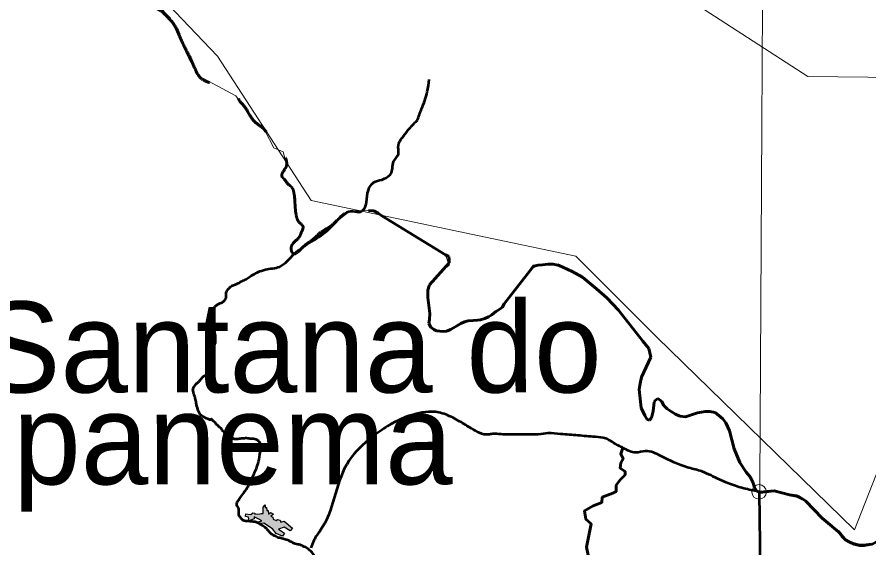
# Model space of a CAD drawing. Extents: x 553962 to 842807, y 8883888 to 9032388.
# Drawn here: x 809243 to 813925, y 9016977 to 9019896 of the extents above; entities that cross this region are included whole.
import ezdxf

# ---------------------------------------------------------------- set-up
doc = ezdxf.new("R2010")
doc.units = 0
doc.header["$LTSCALE"] = 160
doc.header["$PDMODE"] = 32
doc.header["$PDSIZE"] = 80
doc.linetypes.add('LONG_DASH_SHORT_DASH', pattern=[9.9, 6, -1.2, 1.5, -1.2])
doc.layers.add('60', color=7, linetype='Continuous', lineweight=13)

msp = doc.modelspace()

# ---------------------------------------------------------------- hatches: boundary and pattern name
at = {"layer": '60'}
msp.add_hatch(color=256, dxfattribs=at).paths.add_polyline_path([(810585.1, 9017166.2), (810595.5, 9017165.8), (810596.5, 9017201.5), (810607, 9017213.2), (810606.5, 9017200), (810613.7, 9017199.9), (810615.3, 9017183.1), (810623.2, 9017183.1), (810625.1, 9017163.4), (810637, 9017172.2), (810653, 9017162.5), (810639, 9017151.9), (810649.3, 9017145.7), (810650.3, 9017135.7), (810666.6, 9017127.7), (810674.5, 9017133), (810690.2, 9017129.3), (810692.3, 9017119.6), (810710.9, 9017124.1), (810756.3, 9017086.6), (810744, 9017071.3), (810712.1, 9017091.9), (810680.9, 9017081.1), (810712.5, 9017057.6), (810702.3, 9017041.7), (810667.5, 9017057.3), (810648, 9017082.8), (810599.3, 9017114), (810575.7, 9017110.2), (810573.7, 9017122.8), (810588, 9017125.9), (810572.7, 9017136), (810547.1, 9017148), (810546.7, 9017136.9), (810519.1, 9017126.8), (810515.3, 9017145.8), (810499.6, 9017149.1), (810500.8, 9017164.8), (810527.6, 9017161.7), (810538.3, 9017169.2), (810549.8, 9017169.1), (810550.4, 9017162.6), (810576.9, 9017164.9)])

# ---------------------------------------------------------------- linework, layer by layer
at = {"layer": '60', "lineweight": 53}
msp.add_line((812573.3, 9017527.5), (812573.1, 9017527.6), dxfattribs=at)
at = {"layer": '60'}
msp.add_line((812573.1, 9017527.6), (812573.3, 9017527.5), dxfattribs=at)
for points in [[(813360.1, 9023569.2), (813315.9, 9015692.6), (813281.3, 9009840.4)], [(819905.2, 9020365.7), (817706.2, 9019523.1), (813588.8, 9019569.9), (808956.8, 9022565.9)], [(809649.7, 9020412.6), (810344.7, 9019680.4), (810859.7, 9018886.5), (812314.9, 9018581.7), (812760.3, 9018136), (813846, 9017077.5), (814277.6, 9018177.8), (815942.8, 9018414.8), (816889.4, 9018136.3), (817752.4, 9017537.4), (818486.4, 9017857.5), (819269.7, 9018790.9), (819631.6, 9018916.2), (820439, 9018637.7), (821335.6, 9020348.8)], [(811548.7, 9018171.5), (811511.8, 9018201), (811512.4, 9018265.5), (811500.9, 9018374.2), (811510.2, 9018424.5), (811551, 9018476), (811617.8, 9018531.7), (811598.2, 9018588.1), (811227.2, 9018817.5), (811167.1, 9018833), (811073.9, 9018831.1), (810782.8, 9018601.3), (810768, 9018591.8), (810752.4, 9018601.9), (810748.5, 9018625.3), (810765.2, 9018658.9), (810798.2, 9018689.7), (810815, 9018747.3), (810791.5, 9018767.4), (810777.5, 9018802.1), (810761.3, 9018945.6), (810694.7, 9019026.1), (810725.8, 9019078.4), (810705.9, 9019155.6), (810655.1, 9019177.5), (810604.9, 9019272.7), (810521.6, 9019355.6), (810446.3, 9019462.7), (810243.6, 9019570.2), (810187.7, 9019667.4), (810137.6, 9019773.2), (810087.5, 9019890.1), (810015.2, 9019962.5)], [(813308.8, 9017288.7), (813272.4, 9017368.5), (813249.6, 9017393.5), (813214.7, 9017446.8), (813185.3, 9017521.2), (813157.9, 9017620.4), (813121.3, 9017687), (813079.2, 9017721.8), (813024.5, 9017727.6), (812912.2, 9017699.2), (812861.7, 9017713.1), (812807.2, 9017750.7), (812784.5, 9017784.5), (812765.2, 9017798.8), (812751, 9017788.3), (812739.9, 9017728.3), (812720, 9017679), (812705.9, 9017682.6), (812672.8, 9017746.5), (812663.1, 9017847.3), (812673, 9017905.2), (812726.5, 9018025.3), (812714.6, 9018073.1), (812516.9, 9018318.7), (812351.7, 9018467.9), (812216.7, 9018539.9), (812079.6, 9018531.7), (811908.6, 9018299.2), (811814.4, 9018238.1), (811768, 9018231), (811712.6, 9018222.2), (811605.2, 9018169.2), (811548.7, 9018171.5)]]:
    msp.add_lwpolyline(points, dxfattribs=at)
at = {"layer": '60', "linetype": 'LONG_DASH_SHORT_DASH', "lineweight": 60}
for points in [[(811175.4, 9018833), (811204.3, 9018830), (811227.2, 9018817.5), (811248.3, 9018803.2), (811598.2, 9018588.1), (811615.8, 9018579.1), (811617.5, 9018565), (811617.3, 9018543.8), (811510.2, 9018424.5), (811508.4, 9018417.5), (811501.1, 9018394.6), (811500.8, 9018353.9), (811512.4, 9018265.5), (811510.3, 9018233.7), (811506.6, 9018212.5), (811517, 9018189.4), (811534.6, 9018178.7), (811548.7, 9018171.5), (811585.8, 9018167.6), (811605.2, 9018169.2), (811624.8, 9018177.9), (811642.5, 9018186.6), (811663.8, 9018200.5), (811681.6, 9018211), (811702.9, 9018219.6), (811722.4, 9018224.8), (811750.7, 9018228.1), (811773.7, 9018229.6), (811789.6, 9018231.3), (811814.4, 9018238.1), (811834, 9018248.6), (811853.5, 9018259), (811874.9, 9018276.5), (811887.3, 9018285.2), (811908.6, 9018299.2), (811921.2, 9018318.5), (812076.7, 9018518.6), (812090.9, 9018527.3), (812106.9, 9018532.5), (812131.6, 9018534), (812159.9, 9018537.3), (812190, 9018537.1), (812221.8, 9018529.7), (812294, 9018497.3), (812350.2, 9018465), (812427.5, 9018402.5), (812485.4, 9018352.5), (812548.4, 9018284.8), (812683.1, 9018114), (812714.6, 9018073.1), (812726.5, 9018025.3), (812674.3, 9017916.2), (812666.9, 9017880.9), (812663.1, 9017847.3), (812672.8, 9017746.5), (812693.7, 9017705.7), (812705.9, 9017682.6), (812720, 9017679), (812730.7, 9017693), (812739.9, 9017728.3), (812745.6, 9017777.7), (812751, 9017788.3), (812765.2, 9017798.8), (812784.5, 9017784.5), (812798.5, 9017759.6)], [(812798.5, 9017759.6), (812816, 9017741.8), (812838.8, 9017727.4), (812861.7, 9017713.1), (812886.4, 9017702.3), (812916.4, 9017698.5), (812983.7, 9017719.1), (813005, 9017724.2), (813024.5, 9017727.6), (813051, 9017727.4), (813079.2, 9017721.8), (813121.3, 9017687), (813137.7, 9017664.8), (813157.9, 9017620.4), (813185.3, 9017521.2), (813214.7, 9017446.8), (813249.6, 9017393.5), (813272.4, 9017368.5), (813286.3, 9017338.4), (813296.6, 9017310), (813308.8, 9017288.7), (813325.6, 9017283.4)], [(813325.6, 9017283.4), (813403.9, 9017291.4), (813488.5, 9017269.6), (813527.8, 9017262.7), (813541.7, 9017257.6), (813560.3, 9017247.8), (813577.6, 9017235.1), (813668.1, 9017140.9), (813722.3, 9017094.8), (813757.5, 9017067.1), (813776.6, 9017046.2), (813778.4, 9017041.7), (813795.7, 9017021.7), (813815.7, 9017010.8), (813843.8, 9016999), (813873.8, 9016991.7), (813898.4, 9016991.6), (813938.6, 9016997.7)]]:
    msp.add_lwpolyline(points, dxfattribs=at)
at = {"layer": '60', "lineweight": 53}
for points in [[(812385.8, 9016920.7), (812372.7, 9016981), (812398.9, 9017109.5), (812370.1, 9017135.7), (812362.2, 9017180.3), (812383.2, 9017193.4), (812409.4, 9017209.1), (812456.5, 9017227.5), (812459.2, 9017256.3), (812516.8, 9017277.3), (812535.2, 9017287.8), (812535.2, 9017321.9), (812558.8, 9017350.7), (812585, 9017379.6), (812585, 9017397.9), (812558.8, 9017416.3), (812561.4, 9017445.1), (812574.5, 9017466.1), (812561.4, 9017494.9), (812573.1, 9017527.6)], [(812573.1, 9017527.6), (812561.4, 9017494.9), (812574.5, 9017466.1), (812561.4, 9017445.1), (812558.8, 9017416.3), (812585, 9017397.9), (812585, 9017379.6), (812558.8, 9017350.7), (812535.2, 9017321.9), (812535.2, 9017287.8), (812516.8, 9017277.3), (812459.2, 9017256.3), (812456.5, 9017227.5), (812409.4, 9017209.1), (812383.2, 9017193.4), (812362.2, 9017180.3), (812370.1, 9017135.7), (812398.9, 9017109.5), (812372.7, 9016981), (812385.8, 9016920.7)], [(813776.6, 9017043.6), (813757.5, 9017064.5), (813722.3, 9017092.2), (813668.1, 9017138.3), (813577.6, 9017232.5), (813560.3, 9017245.2), (813541.7, 9017255), (813527.8, 9017260.1), (813488.5, 9017267), (813403.9, 9017288.8), (813325.6, 9017280.8), (813321.4, 9017282.5), (813333.1, 9016435.2), (813211.6, 9016399.1), (813207.6, 9016398.4), (813154.4, 9016394)], [(814087, 9017132.2), (814058.2, 9017085.7), (813968.8, 9017012.2), (813938.6, 9016995.1), (813898.4, 9016989), (813873.8, 9016989.1), (813843.8, 9016996.4), (813815.7, 9017008.2), (813795.7, 9017019.1), (813778.4, 9017039), (813776.6, 9017043.6)]]:
    msp.add_lwpolyline(points, dxfattribs=at)
at = {"layer": '60', "lineweight": 25}
msp.add_lwpolyline([(810585.1, 9017166.2), (810595.5, 9017165.8), (810596.5, 9017201.5), (810607, 9017213.2), (810606.5, 9017200), (810613.7, 9017199.9), (810615.3, 9017183.1), (810623.2, 9017183.1), (810625.1, 9017163.4), (810637, 9017172.2), (810653, 9017162.5), (810639, 9017151.9), (810649.3, 9017145.7), (810650.3, 9017135.7), (810666.6, 9017127.7), (810674.5, 9017133), (810690.2, 9017129.3), (810692.3, 9017119.6), (810710.9, 9017124.1), (810756.3, 9017086.6), (810744, 9017071.3), (810712.1, 9017091.9), (810680.9, 9017081.1), (810712.5, 9017057.6), (810702.3, 9017041.7), (810667.5, 9017057.3), (810648, 9017082.8), (810599.3, 9017114), (810575.7, 9017110.2), (810573.7, 9017122.8), (810588, 9017125.9), (810572.7, 9017136), (810547.1, 9017148), (810546.7, 9017136.9), (810519.1, 9017126.8), (810515.3, 9017145.8), (810499.6, 9017149.1), (810500.8, 9017164.8), (810527.6, 9017161.7), (810538.3, 9017169.2), (810549.8, 9017169.1), (810550.4, 9017162.6), (810576.9, 9017164.9)], close=True, dxfattribs=at)
at = {"layer": '60', "linetype": 'LONG_DASH_SHORT_DASH', "lineweight": 60}
msp.add_spline([(809719.6, 9020247.1), (809799.5, 9020215.8), (809865.5, 9020181.1), (809893.3, 9020149.8), (809910.7, 9020118.5), (809924.6, 9020069.9), (809938.5, 9020038.6), (809966.3, 9019996.9), (809994.1, 9019955.2), (810032.3, 9019930.9), (810067, 9019899.6), (810101.8, 9019861.4), (810150.4, 9019760.7), (810192.1, 9019677.3), (810223.4, 9019607.8), (810258.1, 9019555.7), (810303.3, 9019534.8), (810341.5, 9019520.9), (810386.7, 9019486.2), (810418, 9019465.3), (810442.3, 9019468.8), (810463.1, 9019441), (810490.9, 9019406.3), (810550, 9019319.4), (810595.1, 9019284.7), (810626.4, 9019239.5), (810647.3, 9019190.9), (810675.6, 9019162.8), (810710, 9019150.9), (810714.2, 9019137), (810720, 9019119.8), (810721.9, 9019071.2), (810716.8, 9019062.3), (810699.5, 9019018.2), (810709.8, 9019006.7), (810736.7, 9018973.8), (810750.5, 9018962.8), (810765.4, 9018926.8), (810772.3, 9018846.9), (810779.3, 9018798.2), (810793, 9018767.9), (810814, 9018746.5), (810803, 9018704.5), (810796.3, 9018688.7), (810772, 9018663.9), (810749.6, 9018623.3), (810761, 9018594.7), (810807.3, 9018624.3), (810884.1, 9018686.3), (810899.4, 9018701.6), (810960, 9018741.2), (811033, 9018807.1), (811072.1, 9018830.9), (811133.7, 9018833), (811175.4, 9018833)], degree=3, dxfattribs=at)
at = {"layer": '60', "lineweight": 53}
for points in [[(811443.2, 9019328.2), (811466.7, 9019390.9), (811498.1, 9019485), (811508.5, 9019552.9)], [(810333.4, 9018115.2), (810334, 9018133.8), (810332.5, 9018152.3), (810326.4, 9018175.6), (810322.9, 9018193.8), (810320.9, 9018204.1), (810322.4, 9018216.8), (810320.6, 9018234.8), (810316.6, 9018243.5), (810318.9, 9018250.5), (810318.9, 9018259.2), (810321.5, 9018265.9), (810320.3, 9018276.1), (810316, 9018278.1), (810315.4, 9018283), (810319.5, 9018290), (810327.6, 9018300.7), (810341.5, 9018312.6), (810355.2, 9018320.8), (810374.6, 9018329.8), (810386.5, 9018341.7), (810391.7, 9018352.7), (810393.4, 9018381), (810395.8, 9018388.8), (810404.2, 9018400.4), (810414.1, 9018411.2), (810423.3, 9018418.1), (810443.3, 9018426), (810459, 9018432.1), (810479, 9018444.2), (810502.5, 9018455), (810524.6, 9018470.1), (810554.2, 9018486.9), (810586.7, 9018501.4), (810608.2, 9018507.8), (810685.9, 9018523.5), (810766.9, 9018594), (810863.5, 9018662), (810960.1, 9018732.5), (811035.8, 9018808.3), (811077.6, 9018829.2), (811122, 9018824), (811148.1, 9018837), (811163.8, 9018878.8), (811174.2, 9018944.1), (811203, 9018985.9), (811247.4, 9019001.6), (811278.7, 9019017.3), (811297, 9019033), (811312.7, 9019100.9), (811338.8, 9019142.7), (811338.8, 9019192.3), (811359.7, 9019231.5), (811393.6, 9019275.9), (811443.2, 9019328.2)], [(810504.6, 9017579.7), (810483.4, 9017579.1), (810457, 9017575.7), (810437.6, 9017576), (810423.6, 9017581.8), (810405.6, 9017589), (810396.9, 9017595.4), (810391.1, 9017600.3), (810383.9, 9017610.2), (810374.6, 9017618.9), (810367.6, 9017631.1), (810357.5, 9017639.8), (810353.4, 9017642.1), (810349.1, 9017649.5), (810345.9, 9017652.3), (810340.6, 9017654.4), (810335.4, 9017662.5), (810331.7, 9017667.5), (810322.7, 9017673.3), (810318.6, 9017677.6), (810313.7, 9017682.8), (810310.5, 9017684.9), (810307, 9017681.4), (810302.1, 9017682), (810289.6, 9017687.2), (810281.2, 9017690.7), (810262.3, 9017701.4), (810253, 9017707.8), (810244.6, 9017720.9), (810237.6, 9017737.7), (810228.1, 9017774.9), (810223.1, 9017799.8), (810215.3, 9017825.4), (810210.4, 9017843.5), (810210.4, 9017851.9), (810215.6, 9017862.9), (810226.6, 9017877.1), (810240.2, 9017889.3), (810250.7, 9017900.6), (810264.6, 9017916.9), (810281.2, 9017927.6), (810293.9, 9017936.6), (810299.2, 9017943), (810302.3, 9017958.1), (810302.3, 9017970.9), (810300.9, 9017979.3), (810299.2, 9018004.9), (810296.2, 9018024.9), (810299.7, 9018045.2), (810300.9, 9018062.3), (810307.6, 9018074.5), (810317.1, 9018084.7), (810327.9, 9018093.1), (810333.1, 9018102.4), (810333.4, 9018115.2)], [(812108, 9017601.4), (811999.8, 9017600.6), (811903, 9017602.3), (811857.2, 9017603.7), (811832.9, 9017600), (811740.2, 9017633.5), (811675.4, 9017673.1), (811599.2, 9017710.3), (811522.9, 9017725.9), (811452.8, 9017717.3), (811330.3, 9017674.6), (811297.1, 9017656.9), (811260, 9017634.2), (811175.6, 9017572.2), (811055.1, 9017436.6), (810909.2, 9017072.2), (810892.5, 9017049.4), (810857.3, 9016976.9)], [(812325.8, 9017595.4), (812231.6, 9017603.5), (812160.3, 9017607.6), (812108, 9017601.4)], [(812573.1, 9017527.6), (812547, 9017539.8), (812478.5, 9017578.3), (812422.5, 9017587.4), (812325.8, 9017595.4)], [(810876.8, 9016934), (810869.2, 9016946.7), (810852.6, 9016963.2), (810827.8, 9016980.8), (810813.8, 9016986.5), (810802.5, 9016992.6), (810796.4, 9016994.2), (810786.8, 9016996.3), (810772.5, 9016999.2), (810753.6, 9017008.3), (810736.2, 9017017.2), (810717.3, 9017023.9), (810692.8, 9017030.9), (810680.8, 9017033.1), (810658.7, 9017043.9), (810650.4, 9017048.1), (810641.5, 9017053.3), (810636.3, 9017058), (810628.9, 9017066.3), (810623.7, 9017072.4), (810614.1, 9017083.5), (810609.6, 9017087.2), (810600, 9017095.2), (810589.8, 9017101.3), (810573.7, 9017111.5), (810557.4, 9017118.7), (810546.4, 9017120.8), (810523.6, 9017122.6), (810506, 9017124.3), (810493.4, 9017125.6), (810487.1, 9017128.2), (810480.1, 9017133.5), (810470.1, 9017145.6), (810464.5, 9017153.6), (810462.2, 9017162.9), (810462.5, 9017176.2), (810461.9, 9017191.1), (810456.4, 9017203.2), (810451.8, 9017211.7), (810451.2, 9017222.4), (810455, 9017231.7), (810461.9, 9017241.5), (810468.6, 9017250.2), (810489.5, 9017279.6), (810508.1, 9017307.7), (810517.9, 9017323.4), (810535.9, 9017362.3), (810561.5, 9017421.2), (810573.6, 9017463.6), (810582.9, 9017523.7), (810584.4, 9017543.4), (810572.2, 9017563.8), (810557.1, 9017573.3), (810529.8, 9017577.1), (810504.6, 9017579.7)], [(813308.8, 9017288.7), (813227, 9017306.9), (813091.1, 9017359.6), (812997.1, 9017400.7), (812927.1, 9017420), (812783.6, 9017481.6), (812695.9, 9017508.7), (812644.9, 9017501.3), (812573.3, 9017527.5)]]:
    msp.add_spline(points, degree=3, dxfattribs=at)
at = {"layer": '60'}
for points in [[(810857.3, 9016976.9), (810892.5, 9017049.4), (810909.2, 9017072.2), (811055.1, 9017436.6), (811175.6, 9017572.2), (811260, 9017634.2), (811297.1, 9017656.9), (811330.3, 9017674.6), (811452.8, 9017717.3), (811522.9, 9017725.9), (811599.2, 9017710.3), (811675.4, 9017673.1), (811740.2, 9017633.5), (811832.9, 9017600), (811857.2, 9017603.7), (811903, 9017602.3), (811999.8, 9017600.6), (812108, 9017601.4)], [(812108, 9017601.4), (812160.3, 9017607.6), (812231.6, 9017603.5), (812325.8, 9017595.4)], [(812325.8, 9017595.4), (812422.5, 9017587.4), (812478.5, 9017578.3), (812547, 9017539.8), (812573.1, 9017527.6)], [(812573.3, 9017527.5), (812644.9, 9017501.3), (812695.9, 9017508.7), (812783.6, 9017481.6), (812927.1, 9017420), (812997.1, 9017400.7), (813091.1, 9017359.6), (813227, 9017306.9), (813308.8, 9017288.7)]]:
    msp.add_spline(points, degree=3, dxfattribs=at)
msp.add_point((813321.4, 9017285.1), dxfattribs=at)

# ---------------------------------------------------------------- texts
for s, p in [('Santana do', (809035.9, 9017831.7)), ('Ipanema', (809035.9, 9017326.7))]:
    msp.add_text(s, height=500, dxfattribs=at).set_placement(p)

doc.saveas('drawing.dxf')
